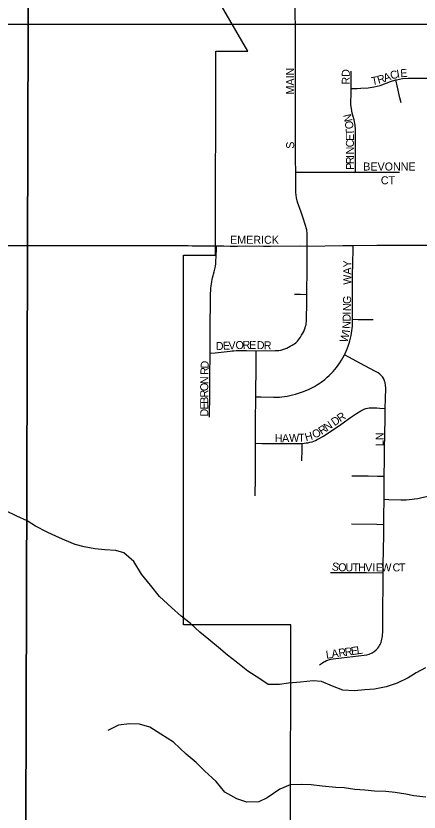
# Model space of a CAD drawing. Extents: x 0 to 680, y 0 to 440.
# Drawn here: x 365.4 to 373.81, y 206.84 to 223.43 of the extents above; entities that cross this region are included whole.
import ezdxf

# ---------------------------------------------------------------- set-up
doc = ezdxf.new("R2010")
doc.units = 0
for name, color, linetype in [('GM_X_City_Street', 7, 'Continuous'), ('GM_X_City_Street_Text', 7, 'Continuous'), ('GM_X_Corporation', 7, 'Continuous'), ('GM_X_Minor_River', 7, 'Continuous'), ('GM_X_Section', 7, 'Continuous'), ('GM_X_Township_Road', 7, 'Continuous')]:
    doc.layers.add(name, color=color, linetype=linetype)

msp = doc.modelspace()

# ---------------------------------------------------------------- linework, layer by layer
at = {"layer": 'GM_X_City_Street'}
for points in [[(371.238, 220.175), (371.237, 220.439), (371.236, 220.57), (371.236, 220.744), (371.236, 220.798), (371.234, 221.07), (371.233, 221.395), (371.233, 221.492), (371.232, 221.676), (371.236, 222.113), (371.236, 222.211), (371.233, 222.439), (371.233, 222.505), (371.234, 222.636), (371.235, 222.81), (371.236, 222.929), (371.228, 223.746)], [(372.393, 221.921), (372.395, 222.282)], [(372.393, 221.921), (372.51, 221.922), (372.598, 221.923), (372.752, 221.932), (372.872, 221.952), (373, 221.985), (373.216, 222.065), (373.328, 222.098)], [(373.328, 222.098), (373.34, 222.102), (373.467, 222.125), (373.586, 222.136), (373.902, 222.137), (374.064, 222.138), (374.33, 222.141), (374.443, 222.143), (374.618, 222.144)], [(373.435, 221.624), (373.412, 221.728), (373.363, 221.945), (373.328, 222.098)], [(372.482, 220.175), (372.485, 220.605), (372.483, 221.067), (372.478, 221.155), (372.458, 221.264), (372.419, 221.402), (372.399, 221.504), (372.391, 221.576), (372.393, 221.854), (372.393, 221.921)], [(371.238, 220.175), (371.373, 220.175), (372.337, 220.175), (372.482, 220.175)], [(371.48, 218.635), (371.48, 218.887), (371.468, 218.972), (371.439, 219.087), (371.4, 219.199), (371.356, 219.323), (371.349, 219.344), (371.279, 219.553), (371.258, 219.639), (371.243, 219.749), (371.238, 219.893), (371.238, 220.175)], [(372.482, 220.175), (373.4, 220.175)], [(369.453, 216.4), (369.457, 216.657), (369.455, 216.995), (369.462, 217.457), (369.462, 217.588), (369.465, 217.647), (369.467, 217.708), (369.469, 217.752), (369.475, 217.806), (369.479, 217.85), (369.487, 217.894), (369.495, 217.936), (369.505, 217.975), (369.517, 218.018), (369.526, 218.052), (369.538, 218.098), (369.558, 218.18), (369.565, 218.22), (369.571, 218.255), (369.574, 218.301), (369.576, 218.332), (369.579, 218.403), (369.581, 218.452), (369.585, 218.559), (369.588, 218.64)], [(369.527, 218.641), (369.588, 218.64)], [(369.588, 218.64), (369.743, 218.638), (369.873, 218.636), (370.025, 218.636), (370.198, 218.637), (370.569, 218.635), (370.711, 218.634), (371.308, 218.638), (371.48, 218.635)], [(371.471, 217.625), (371.472, 217.679), (371.478, 218.127), (371.48, 218.635)], [(371.48, 218.635), (372.219, 218.644), (372.437, 218.647)], [(372.424, 217.108), (372.421, 217.554), (372.422, 218.014), (372.429, 218.299), (372.435, 218.549), (372.437, 218.647)], [(372.437, 218.647), (372.928, 218.653), (373.91, 218.653), (374.258, 218.654)], [(370.414, 216.453), (370.817, 216.455), (370.852, 216.456), (370.886, 216.46), (370.925, 216.466), (370.973, 216.48), (371.053, 216.509), (371.123, 216.545), (371.162, 216.567), (371.188, 216.581), (371.211, 216.598), (371.24, 216.618), (371.256, 216.634), (371.277, 216.655), (371.295, 216.678), (371.316, 216.705), (371.338, 216.739), (371.362, 216.778), (371.384, 216.819), (371.405, 216.856), (371.422, 216.897), (371.437, 216.932), (371.445, 216.965), (371.453, 216.993), (371.457, 217.025), (371.461, 217.056), (371.462, 217.099), (371.463, 217.13), (371.464, 217.186), (371.467, 217.377), (371.471, 217.625)], [(371.212, 217.632), (371.341, 217.629), (371.471, 217.625)], [(372.254, 216.366), (372.268, 216.394), (372.311, 216.495), (372.33, 216.549), (372.352, 216.608), (372.367, 216.659), (372.382, 216.713), (372.393, 216.769), (372.404, 216.82), (372.411, 216.87), (372.417, 216.918), (372.42, 216.966), (372.424, 217.028), (372.424, 217.108)], [(372.424, 217.108), (372.541, 217.106), (372.74, 217.104), (372.851, 217.103)], [(369.453, 216.4), (369.561, 216.412), (369.875, 216.446), (369.91, 216.449), (369.945, 216.453), (369.997, 216.456), (370.211, 216.459), (370.414, 216.453)], [(370.408, 215.49), (370.412, 216.181), (370.414, 216.453)], [(369.443, 215.07), (369.445, 215.562), (369.447, 215.902), (369.453, 216.4)], [(370.408, 215.49), (370.516, 215.489), (370.779, 215.484), (370.836, 215.486), (370.899, 215.488), (370.948, 215.493), (371.008, 215.499), (371.062, 215.509), (371.116, 215.518), (371.173, 215.533), (371.233, 215.549), (371.38, 215.593), (371.471, 215.628), (371.517, 215.65), (371.56, 215.672), (371.627, 215.71), (371.693, 215.747), (371.726, 215.768), (371.767, 215.795), (371.844, 215.856), (371.895, 215.901), (371.934, 215.937), (371.977, 215.98), (372.018, 216.023), (372.055, 216.065), (372.09, 216.106), (372.125, 216.155), (372.16, 216.203), (372.192, 216.255), (372.223, 216.306), (372.254, 216.366)], [(373.107, 215.251), (373.116, 215.665), (373.112, 215.74), (373.107, 215.767), (373.102, 215.791), (373.09, 215.821), (373.08, 215.85), (373.06, 215.887), (373.045, 215.909), (373.03, 215.929), (373.013, 215.946), (372.993, 215.966), (372.96, 215.992), (372.905, 216.023), (372.574, 216.194), (372.362, 216.309), (372.254, 216.366)], [(370.401, 214.523), (370.401, 214.553), (370.399, 215.088), (370.406, 215.383), (370.408, 215.47), (370.408, 215.49)], [(371.371, 214.521), (371.418, 214.524), (371.457, 214.53), (371.494, 214.536), (371.536, 214.546), (371.579, 214.557), (371.613, 214.569), (371.651, 214.583), (371.688, 214.6), (371.73, 214.62), (371.815, 214.67), (372.176, 214.917), (372.382, 215.061), (372.506, 215.147), (372.595, 215.2), (372.65, 215.229), (372.679, 215.24), (372.704, 215.249), (372.735, 215.258), (372.767, 215.261), (372.797, 215.265), (372.825, 215.265), (372.93, 215.262), (372.996, 215.258), (373.107, 215.251)], [(373.086, 213.835), (373.086, 213.892), (373.091, 214.131), (373.093, 214.403), (373.102, 215.031), (373.107, 215.251)], [(370.39, 213.428), (370.397, 213.811), (370.398, 214.171), (370.401, 214.523)], [(370.401, 214.523), (370.529, 214.521), (370.795, 214.516), (371.32, 214.518), (371.371, 214.521)], [(371.369, 214.161), (371.371, 214.396), (371.371, 214.521)], [(372.41, 213.848), (372.747, 213.843), (372.943, 213.839), (373.086, 213.835)], [(373.081, 213.359), (373.086, 213.835)], [(373.081, 213.359), (373.181, 213.355), (373.433, 213.346), (373.49, 213.347), (373.543, 213.347), (373.606, 213.351), (373.664, 213.357), (373.718, 213.364), (373.784, 213.374), (373.871, 213.392), (373.966, 213.413), (374.155, 213.458)], [(373.078, 212.833), (373.079, 212.895), (373.079, 213.07), (373.081, 213.289), (373.081, 213.359)], [(372.4, 212.842), (372.933, 212.835), (373.078, 212.833)], [(373.062, 211.825), (373.064, 211.997), (373.068, 212.293), (373.074, 212.622), (373.078, 212.833)], [(371.734, 209.898), (371.755, 209.917), (371.776, 209.936), (371.799, 209.95), (371.824, 209.967), (371.846, 209.978), (371.877, 209.993), (371.905, 210.004), (371.94, 210.013), (371.975, 210.02), (372.016, 210.027), (372.191, 210.05), (372.669, 210.106), (372.721, 210.115), (372.772, 210.131), (372.83, 210.156), (372.875, 210.183), (372.916, 210.216), (372.951, 210.255), (372.97, 210.282), (372.986, 210.307), (372.998, 210.331), (373.01, 210.354), (373.019, 210.38), (373.027, 210.404), (373.035, 210.437), (373.041, 210.465), (373.046, 210.503), (373.05, 210.539), (373.052, 210.58), (373.053, 210.648), (373.052, 210.771), (373.055, 211.09), (373.06, 211.559), (373.062, 211.825)], [(371.962, 211.831), (372.105, 211.829), (372.718, 211.827), (373.062, 211.825)]]:
    msp.add_lwpolyline(points, dxfattribs=at)
at = {"layer": 'GM_X_Corporation'}
msp.add_lwpolyline([(378.93, 195.889), (378.991, 197.637), (377.498, 197.663), (377.537, 199.87), (377.15, 199.883), (377.173, 201.206), (374.488, 201.3), (374.534, 206.267), (371.133, 206.317), (371.135, 210.738), (368.898, 210.738), (368.901, 218.448), (369.569, 218.447), (369.57, 222.697), (370.237, 222.697), (369.039, 224.774)], dxfattribs=at)
at = {"layer": 'GM_X_Minor_River'}
for points in [[(373.948, 209.844), (373.752, 209.739), (373.582, 209.634), (373.353, 209.523), (373.123, 209.446), (372.881, 209.396), (372.679, 209.385), (372.464, 209.361), (372.223, 209.378), (372.009, 209.461), (371.776, 209.558), (371.601, 209.574), (371.339, 209.544), (371.091, 209.521), (370.902, 209.497), (370.661, 209.493), (370.488, 209.61), (370.242, 209.774), (369.996, 209.966), (369.817, 210.109), (369.631, 210.266), (369.426, 210.43), (369.24, 210.587), (369.041, 210.764), (368.849, 210.921), (368.65, 211.098), (368.398, 211.33), (368.207, 211.568), (368.023, 211.798), (367.865, 212.062), (367.653, 212.24), (367.486, 212.289), (367.258, 212.306), (367.05, 212.322), (366.829, 212.365), (366.642, 212.415), (366.422, 212.505), (366.249, 212.581), (366.055, 212.671), (365.809, 212.795), (365.636, 212.905), (365.422, 213.002), (365.183, 213.12)], [(371.12, 207.407), (370.904, 207.316), (370.64, 207.132), (370.471, 207.047), (370.216, 207.044), (370.009, 207.113), (369.762, 207.251), (369.578, 207.475), (369.339, 207.693), (369.16, 207.87), (368.955, 208.041), (368.69, 208.293), (368.424, 208.457), (368.198, 208.608), (367.984, 208.665), (367.769, 208.674), (367.541, 208.651), (367.324, 208.533)], [(373.949, 207.146), (373.701, 207.177), (373.534, 207.206), (373.313, 207.242), (373.118, 207.265), (372.884, 207.275), (372.683, 207.291), (372.468, 207.308), (372.247, 207.338), (372.073, 207.347), (371.791, 207.377), (371.563, 207.401), (371.349, 207.41), (371.12, 207.407)]]:
    msp.add_lwpolyline(points, dxfattribs=at)
at = {"layer": 'GM_X_Section'}
for points in [[(365.612, 241.297), (383.315, 241.642), (383.292, 223.259), (365.656, 223.253)], [(347.667, 241.224), (365.612, 241.297), (365.656, 223.253), (347.826, 223.264)], [(347.826, 223.264), (365.656, 223.253), (365.613, 206.539), (347.529, 206.148)], [(365.656, 223.253), (383.292, 223.259), (383.187, 206.393), (365.613, 206.539)]]:
    msp.add_lwpolyline(points, close=True, dxfattribs=at)
at = {"layer": 'GM_X_Township_Road'}
for points in [[(365.116, 218.646), (365.477, 218.649), (365.565, 218.649), (366.035, 218.648), (366.495, 218.648), (366.692, 218.649), (367.053, 218.65), (367.643, 218.647), (368.07, 218.644), (368.997, 218.647)], [(368.997, 218.647), (369.082, 218.643), (369.263, 218.641), (369.488, 218.64), (369.527, 218.641)]]:
    msp.add_lwpolyline(points, dxfattribs=at)

# ---------------------------------------------------------------- texts
at = {"layer": 'GM_X_City_Street_Text'}
for s, height, rotation, p in [('MAIN', 0.1669, 90, (371.206, 221.794)), ('RD', 0.1669, 90, (372.366, 222)), ('A', 0.167, 19.4532, (373.1, 222.055)), ('C', 0.167, 16.7411, (373.236, 222.103)), ('I', 0.167, 10.8855, (373.359, 222.14)), ('E', 0.167, 4.2803, (373.426, 222.153)), ('T', 0.167, 11.192, (372.833, 221.987)), ('R', 0.167, 17.0256, (372.966, 222.014)), ('N', 0.167, 103.2737, (372.424, 221.247)), ('O', 0.167, 98.0606, (372.448, 221.085)), ('T', 0.167, 90.9997, (372.452, 220.945)), ('E', 0.167, 90.1639, (372.452, 220.825)), ('S', 0.167, 90, (371.206, 220.663)), ('C', 0.167, 90.1663, (372.453, 220.693)), ('N', 0.167, 90.153, (372.453, 220.546)), ('I', 0.167, 90.1685, (372.453, 220.472)), ('R', 0.167, 90.1457, (372.454, 220.34)), ('P', 0.167, 90.1639, (372.454, 220.223)), ('BEVONNE', 0.1669, 0, (372.647, 220.21)), ('CT', 0.1669, 0, (373.014, 219.923)), ('EMERICK', 0.1669, 0, (369.871, 218.682)), ('WAY', 0.1669, 90, (372.395, 217.829)), ('G', 0.167, 88.7979, (372.391, 217.425)), ('N', 0.167, 88.8218, (372.388, 217.278)), ('I', 0.167, 88.7919, (372.386, 217.205)), ('D', 0.167, 88.7092, (372.383, 217.058)), ('N', 0.167, 87.1441, (372.376, 216.906)), ('W', 0.167, 74.565, (372.31, 216.61)), ('I', 0.167, 83.5737, (372.367, 216.822)), ('D', 0.167, 2.6348, (369.576, 216.465)), ('E', 0.167, 2.6237, (369.723, 216.472)), ('V', 0.167, 2.642, (369.84, 216.477)), ('O', 0.167, 2.6348, (369.987, 216.484)), ('R', 0.167, 0.8379, (370.132, 216.49)), ('E', 0.167, 358.5932, (370.263, 216.492)), ('D', 0.167, 358.404, (370.424, 216.488)), ('R', 0.167, 358.4083, (370.571, 216.484)), ('R', 0.167, 87.8744, (369.416, 215.947)), ('D', 0.167, 87.7155, (369.421, 216.079)), ('O', 0.167, 89.9816, (369.414, 215.611)), ('N', 0.167, 89.6722, (369.414, 215.758)), ('R', 0.167, 89.9878, (369.414, 215.479)), ('B', 0.167, 89.9822, (369.414, 215.347)), ('E', 0.167, 89.9863, (369.414, 215.229)), ('D', 0.167, 89.9891, (369.414, 215.082)), ('R', 0.167, 34.2893, (372.169, 214.96)), ('N', 0.167, 34.2811, (371.89, 214.77)), ('D', 0.167, 34.2811, (372.048, 214.877)), ('H', 0.167, 14.8881, (371.453, 214.565)), ('O', 0.167, 27.1994, (371.631, 214.616)), ('R', 0.167, 34.4441, (371.781, 214.695)), ('H', 0.167, 358.7651, (370.8, 214.548)), ('A', 0.167, 1.7397, (370.956, 214.544)), ('W', 0.167, 1.7842, (371.103, 214.549)), ('T', 0.167, 1.7831, (371.294, 214.555)), ('LN', 0.1669, 90, (373.071, 214.465)), ('S', 0.167, 349.8638, (371.98, 211.882)), ('O', 0.167, 358.1125, (372.122, 211.858)), ('U', 0.167, 0.0321, (372.275, 211.853)), ('T', 0.167, 0, (372.421, 211.853)), ('H', 0.167, 0, (372.539, 211.853)), ('V', 0.167, 0, (372.686, 211.853)), ('I', 0.167, 0, (372.833, 211.853)), ('E', 0.167, 0, (372.906, 211.853)), ('W', 0.167, 0, (373.024, 211.853)), ('C', 0.167, 0, (373.258, 211.853)), ('T', 0.167, 0, (373.391, 211.853)), ('E', 0.167, 8.1823, (372.402, 210.106)), ('L', 0.167, 8.1687, (372.519, 210.123)), ('L', 0.167, 8.1687, (371.879, 210.031)), ('A', 0.167, 8.1708, (371.995, 210.048)), ('R', 0.167, 8.1723, (372.141, 210.069)), ('R', 0.167, 8.1723, (372.272, 210.088))]:
    msp.add_text(s, height=height, rotation=rotation, dxfattribs=at).set_placement(p)

doc.saveas('drawing.dxf')
